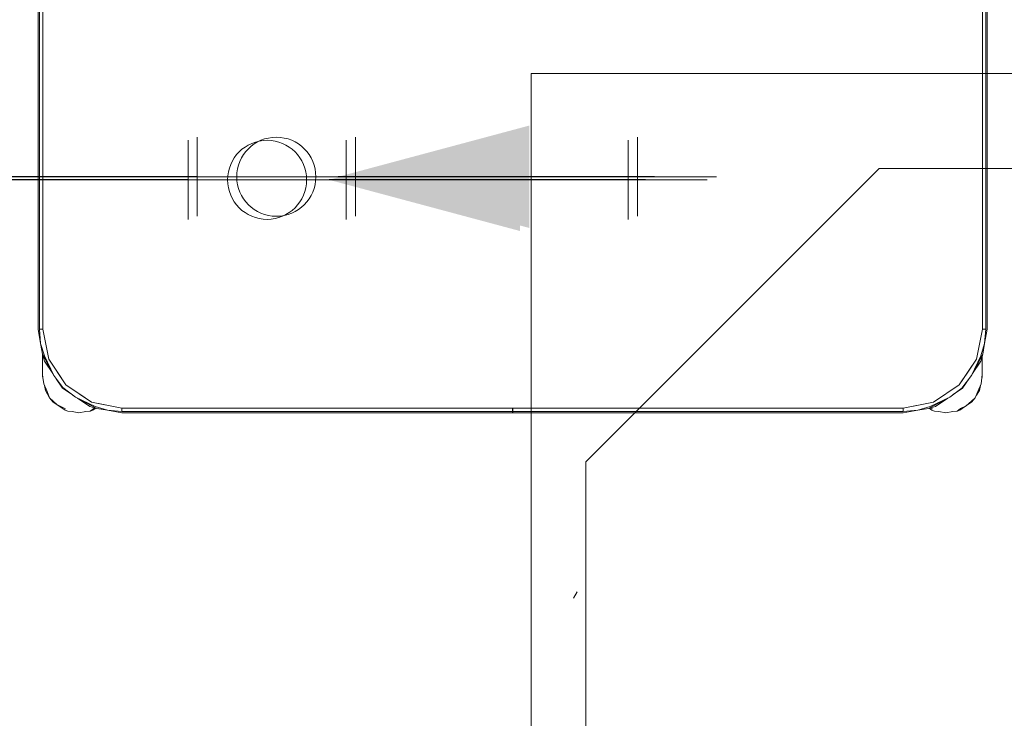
# Model space of a CAD drawing. Header units: millimetres. Extents: x -261 to 187, y -214 to 106.
# Tile 436 of 656: x -190.623 to -190, y -71.927 to -71.486. Entities that reach past the tile are written whole.
import ezdxf

# ---------------------------------------------------------------- set-up
doc = ezdxf.new("R2010")
doc.units = ezdxf.units.MM
doc.header["$LTSCALE"] = 0.005
doc.header["$MEASUREMENT"] = 0
for name, color, linetype, lineweight in [('AP-Condutos Ar condicionado', 4, 'Continuous', 25), ('AP-Conexões Ar condicionado', 9, 'Continuous', 18), ('AP-Sentido conduto Ar condicionado', 9, 'Continuous', 30), ('IFC-Elemento de mobília-Contorno', 9, 'Continuous', 5), ('M-EQPM', 7, 'Continuous', 18), ('Simbolos', 5, 'Continuous', 20)]:
    doc.layers.add(name, color=color, linetype=linetype, lineweight=lineweight)

msp = doc.modelspace()

# ---------------------------------------------------------------- hatches: boundary and pattern name
at = {"layer": 'AP-Sentido conduto Ar condicionado', "linetype": 'Continuous'}
for points in [[(-190.42718, -71.58679), (-190.30643, -71.61915), (-190.30643, -71.55444)], [(-190.42136, -71.58486), (-190.30061, -71.61721), (-190.30061, -71.5525)]]:
    msp.add_hatch(color=7, dxfattribs=at).paths.add_polyline_path(points)

# ---------------------------------------------------------------- linework, layer by layer
at = {"layer": 'AP-Condutos Ar condicionado'}
for p, q in [((-190.51632, -71.58679), (-191.08658, -71.58679)), ((-190.5105, -71.58486), (-191.08076, -71.58486)), ((-190.23804, -71.58679), (-190.41632, -71.58679)), ((-190.23222, -71.58486), (-190.4105, -71.58486))]:
    msp.add_line(p, q, dxfattribs=at)
at = {"layer": 'AP-Conexões Ar condicionado'}
for p, q in [((-190.51632, -71.6118), (-190.51632, -71.56179)), ((-190.5105, -71.60986), (-190.5105, -71.55986)), ((-190.41632, -71.56179), (-190.41632, -71.6118)), ((-190.4105, -71.55986), (-190.4105, -71.60986)), ((-190.23804, -71.6118), (-190.23804, -71.56179)), ((-190.23222, -71.60986), (-190.23222, -71.55986)), ((-190.46632, -71.58679), (-190.51632, -71.58679)), ((-190.4605, -71.58486), (-190.5105, -71.58486)), ((-190.46632, -71.58679), (-190.41632, -71.58679)), ((-190.4605, -71.58486), (-190.4105, -71.58486)), ((-190.18803, -71.58679), (-190.23804, -71.58679)), ((-190.18221, -71.58486), (-190.23222, -71.58486))]:
    msp.add_line(p, q, dxfattribs=at)
for centre in [(-190.46632, -71.58679), (-190.46632, -71.58679), (-190.4605, -71.58486), (-190.4605, -71.58486)]:
    msp.add_circle(centre, 0.025, dxfattribs=at)
at = {"layer": 'AP-Sentido conduto Ar condicionado'}
for points in [[(-190.22717, -71.58679), (-190.42718, -71.58679)], [(-190.22135, -71.58486), (-190.42136, -71.58486)]]:
    msp.add_lwpolyline(points, dxfattribs=at)
at = {"layer": 'IFC-Elemento de mobília-Contorno', "lineweight": 5}
for p, q in [((-190.61112, -71.6811), (-190.61112, -71.3371)), ((-190.61025, -71.6811), (-190.61025, -71.3371)), ((-190.60812, -71.6811), (-190.60812, -71.3371)), ((-190.01412, -71.6811), (-190.01412, -71.3371)), ((-190.012, -71.6811), (-190.012, -71.3371)), ((-190.01112, -71.6811), (-190.01112, -71.3371)), ((-190.61112, -71.6811), (-190.6095, -71.69028)), ((-190.61025, -71.6811), (-190.6095, -71.69028)), ((-190.61025, -71.6811), (-190.60812, -71.6811)), ((-190.60919, -71.6811), (-190.60812, -71.6811)), ((-190.60812, -71.6811), (-190.60432, -71.70024)), ((-190.60812, -71.6811), (-190.6058, -71.6928)), ((-190.01793, -71.70024), (-190.01412, -71.6811)), ((-190.01645, -71.6928), (-190.01412, -71.6811)), ((-190.01412, -71.6811), (-190.012, -71.6811)), ((-190.01412, -71.6811), (-190.01306, -71.6811)), ((-190.01275, -71.69028), (-190.012, -71.6811)), ((-190.01275, -71.69028), (-190.01112, -71.6811)), ((-190.6095, -71.69028), (-190.60706, -71.69801)), ((-190.6095, -71.69028), (-190.60837, -71.697)), ((-190.6058, -71.6928), (-190.60432, -71.70024)), ((-190.01793, -71.70024), (-190.01645, -71.6928)), ((-190.01519, -71.69801), (-190.01275, -71.69028)), ((-190.01388, -71.697), (-190.01275, -71.69028)), ((-190.60837, -71.697), (-190.60709, -71.70139)), ((-190.60837, -71.697), (-190.60825, -71.69722)), ((-190.60837, -71.697), (-190.60123, -71.7104)), ((-190.60825, -71.70612), (-190.60825, -71.69742)), ((-190.60825, -71.6999), (-190.60825, -71.69742)), ((-190.60825, -71.70301), (-190.60825, -71.6999)), ((-190.60706, -71.69801), (-190.60123, -71.7104)), ((-190.60432, -71.70024), (-190.5989, -71.70835)), ((-190.60432, -71.70024), (-190.59348, -71.71646)), ((-190.02877, -71.71646), (-190.01793, -71.70024)), ((-190.02335, -71.70835), (-190.01793, -71.70024)), ((-190.02102, -71.7104), (-190.01388, -71.697)), ((-190.02102, -71.7104), (-190.01519, -71.69801)), ((-190.01516, -71.70139), (-190.01388, -71.697)), ((-190.01452, -71.69819), (-190.01388, -71.697)), ((-190.01425, -71.7111), (-190.01425, -71.69827)), ((-190.01425, -71.70612), (-190.01425, -71.69827)), ((-190.01425, -71.6999), (-190.01425, -71.69827)), ((-190.01425, -71.70301), (-190.01425, -71.6999)), ((-190.60825, -71.7111), (-190.60825, -71.70612)), ((-190.60825, -71.70741), (-190.60825, -71.70612)), ((-190.60709, -71.70139), (-190.60187, -71.7092)), ((-190.02038, -71.7092), (-190.01516, -71.70139)), ((-190.01425, -71.7111), (-190.01425, -71.70612)), ((-190.01425, -71.70741), (-190.01425, -71.70612)), ((-190.60825, -71.7087), (-190.60825, -71.70741)), ((-190.60825, -71.7099), (-190.60825, -71.7087)), ((-190.60825, -71.7099), (-190.60803, -71.71177)), ((-190.60825, -71.7111), (-190.60791, -71.71282)), ((-190.60825, -71.7111), (-190.60803, -71.71178)), ((-190.60825, -71.7111), (-190.60803, -71.71177)), ((-190.60803, -71.71178), (-190.60756, -71.71579)), ((-190.60123, -71.7104), (-190.59546, -71.71815)), ((-190.59962, -71.71256), (-190.5956, -71.71858)), ((-190.5989, -71.70835), (-190.59348, -71.71646)), ((-190.02877, -71.71646), (-190.02335, -71.70835)), ((-190.02708, -71.71844), (-190.02102, -71.7104)), ((-190.02665, -71.71858), (-190.02247, -71.71232)), ((-190.02252, -71.71241), (-190.02102, -71.7104)), ((-190.01494, -71.71579), (-190.01425, -71.7099)), ((-190.01459, -71.71283), (-190.01425, -71.7111)), ((-190.01447, -71.71178), (-190.01425, -71.7111)), ((-190.01447, -71.71178), (-190.01425, -71.7111)), ((-190.01425, -71.7087), (-190.01425, -71.70741)), ((-190.01425, -71.7099), (-190.01425, -71.7087)), ((-190.60756, -71.71579), (-190.60539, -71.72062)), ((-190.60712, -71.71676), (-190.6065, -71.7199)), ((-190.5956, -71.71858), (-190.58937, -71.72274)), ((-190.59546, -71.71815), (-190.58743, -71.72421)), ((-190.59348, -71.71646), (-190.57726, -71.7273)), ((-190.59348, -71.71646), (-190.58537, -71.72188)), ((-190.04499, -71.7273), (-190.02877, -71.71646)), ((-190.03482, -71.72421), (-190.02708, -71.71844)), ((-190.03263, -71.72258), (-190.02665, -71.71858)), ((-190.01711, -71.72062), (-190.01494, -71.71579)), ((-190.016, -71.7199), (-190.01537, -71.71675)), ((-190.6065, -71.7199), (-190.60386, -71.72462)), ((-190.60539, -71.72062), (-190.60386, -71.72462)), ((-190.60386, -71.72462), (-190.60151, -71.72736)), ((-190.60386, -71.72462), (-190.59927, -71.72873)), ((-190.58944, -71.72269), (-190.58743, -71.72421)), ((-190.58743, -71.72421), (-190.57503, -71.73004)), ((-190.58743, -71.72421), (-190.57402, -71.73135)), ((-190.5862, -71.72486), (-190.57841, -71.73007)), ((-190.58537, -71.72188), (-190.57726, -71.7273)), ((-190.04823, -71.73135), (-190.03482, -71.72421)), ((-190.04722, -71.73004), (-190.03482, -71.72421)), ((-190.04384, -71.73007), (-190.03605, -71.72486)), ((-190.02098, -71.72736), (-190.01864, -71.72462)), ((-190.02098, -71.72665), (-190.01864, -71.72462)), ((-190.01864, -71.72462), (-190.01711, -71.72062)), ((-190.01795, -71.72282), (-190.016, -71.7199)), ((-190.60151, -71.72736), (-190.59778, -71.72985)), ((-190.59927, -71.72873), (-190.59369, -71.73154)), ((-190.59778, -71.72985), (-190.59405, -71.73235)), ((-190.57841, -71.73007), (-190.57402, -71.73135)), ((-190.57814, -71.73297), (-190.5759, -71.73141)), ((-190.57726, -71.7273), (-190.55812, -71.7311)), ((-190.57726, -71.7273), (-190.56982, -71.72878)), ((-190.57645, -71.73235), (-190.57467, -71.73116)), ((-190.5759, -71.73141), (-190.57514, -71.73102)), ((-190.57522, -71.7307), (-190.57402, -71.73135)), ((-190.57503, -71.73004), (-190.5673, -71.73248)), ((-190.57402, -71.73135), (-190.5673, -71.73248)), ((-190.56982, -71.72878), (-190.55812, -71.7311)), ((-190.55812, -71.73323), (-190.55812, -71.7311)), ((-190.55812, -71.73216), (-190.55812, -71.7311)), ((-190.55812, -71.7311), (-190.06412, -71.7311)), ((-190.31117, -71.73225), (-190.31117, -71.7311)), ((-190.31107, -71.73225), (-190.31107, -71.7311)), ((-190.06412, -71.7311), (-190.04499, -71.7273)), ((-190.06412, -71.7311), (-190.05243, -71.72878)), ((-190.06412, -71.73216), (-190.06412, -71.7311)), ((-190.06412, -71.73323), (-190.06412, -71.7311)), ((-190.05495, -71.73248), (-190.04722, -71.73004)), ((-190.05495, -71.73248), (-190.04823, -71.73135)), ((-190.05243, -71.72878), (-190.04499, -71.7273)), ((-190.04823, -71.73135), (-190.04384, -71.73007)), ((-190.04775, -71.73121), (-190.04605, -71.73235)), ((-190.04686, -71.73095), (-190.04569, -71.73154)), ((-190.03014, -71.73297), (-190.0279, -71.73141)), ((-190.02845, -71.73235), (-190.02472, -71.72985)), ((-190.0279, -71.73141), (-190.02434, -71.72958)), ((-190.02472, -71.72985), (-190.02098, -71.72736)), ((-190.02434, -71.72958), (-190.02098, -71.72665)), ((-190.59405, -71.73235), (-190.59236, -71.73297)), ((-190.59236, -71.73297), (-190.58965, -71.73322)), ((-190.58965, -71.73322), (-190.58525, -71.7341)), ((-190.58525, -71.7341), (-190.58085, -71.73322)), ((-190.58085, -71.73322), (-190.57814, -71.73297)), ((-190.57814, -71.73297), (-190.57645, -71.73235)), ((-190.5673, -71.73248), (-190.55812, -71.73323)), ((-190.5673, -71.73248), (-190.55812, -71.73411)), ((-190.55812, -71.73323), (-190.31117, -71.73323)), ((-190.55812, -71.73411), (-190.31117, -71.73411)), ((-190.31117, -71.73323), (-190.31117, -71.73225)), ((-190.31117, -71.73388), (-190.31117, -71.73323)), ((-190.31117, -71.73411), (-190.31117, -71.73388)), ((-190.31107, -71.73323), (-190.31107, -71.73225)), ((-190.31107, -71.73323), (-190.06412, -71.73323)), ((-190.31107, -71.73388), (-190.31107, -71.73323)), ((-190.31107, -71.73411), (-190.31107, -71.73388)), ((-190.31107, -71.73411), (-190.06412, -71.73411)), ((-190.06412, -71.73323), (-190.05495, -71.73248)), ((-190.06412, -71.73411), (-190.05495, -71.73248)), ((-190.04605, -71.73235), (-190.04436, -71.73297)), ((-190.04436, -71.73297), (-190.04165, -71.73322)), ((-190.04165, -71.73322), (-190.03725, -71.7341)), ((-190.03725, -71.7341), (-190.03285, -71.73322)), ((-190.03285, -71.73322), (-190.03014, -71.73297)), ((-190.03014, -71.73297), (-190.02845, -71.73235))]:
    msp.add_line(p, q, dxfattribs=at)
at = {"layer": 'M-EQPM', "color": 8, "lineweight": 5}
for p, q in [((-189.34943, -71.51963), (-190.29943, -71.51963)), ((-190.29943, -71.51963), (-190.29943, -72.46963)), ((-190.29943, -72.46963), (-190.29943, -71.51963)), ((-190.29943, -71.51963), (-189.34943, -71.51963)), ((-190.07943, -71.57963), (-190.26486, -71.76505)), ((-190.26486, -71.76505), (-190.07943, -71.57963)), ((-189.56943, -71.57963), (-190.07943, -71.57963)), ((-190.07943, -71.57963), (-189.56943, -71.57963)), ((-190.26486, -71.76505), (-190.26486, -72.2242)), ((-190.26486, -72.2242), (-190.26486, -71.76505))]:
    msp.add_line(p, q, dxfattribs=at)
at = {"layer": 'Simbolos'}
msp.add_line((-190.27028, -71.84715), (-190.2726, -71.85117), dxfattribs=at)

doc.saveas('drawing.dxf')
